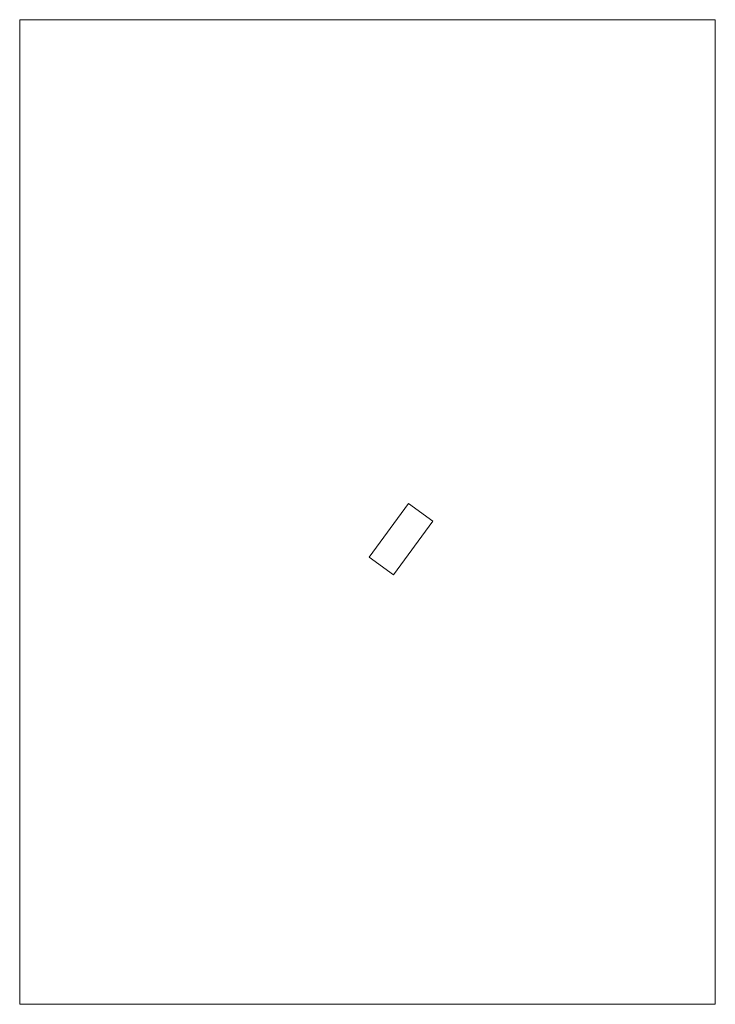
# Model space of a CAD drawing. Header units: millimetres. Extents: x 918404 to 1362154, y 4120617 to 4364104.
# Tile 645 of 649: x 1309392 to 1335582, y 4295454 to 4332495. Entities that reach past the tile are written whole.
import ezdxf

# ---------------------------------------------------------------- set-up
doc = ezdxf.new("R2010")
doc.units = ezdxf.units.MM
doc.header["$MEASUREMENT"] = 0
doc.header["$XCLIPFRAME"] = 0
doc.layers.add('10', color=7, linetype='Continuous')
doc.layers.add('Fills_Pen_No__7_Ном._пера__1', color=1, linetype='Continuous', lineweight=18)
picture_1 = doc.add_image_def('image1.jpg', size_in_pixel=(1280, 905))

msp = doc.modelspace()

# ---------------------------------------------------------------- linework, layer by layer
at = {"layer": 'Fills_Pen_No__7_Ном._пера__1', "linetype": 'Continuous'}
for p, q in [((1322554.8, 4312274.6), (1324032.9, 4314295.3)), ((1324032.9, 4314295.3), (1324947.8, 4313626.1)), ((1324947.8, 4313626.1), (1323469.7, 4311605.4)), ((1323469.7, 4311605.4), (1322554.8, 4312274.6))]:
    msp.add_line(p, q, dxfattribs=at)

# ---------------------------------------------------------------- pictures from other files: only their frames are drawn
at = {"layer": '10', "color": 1, "linetype": 'Continuous', "lineweight": 18}
image = msp.add_image(picture_1, insert=(1335581.5, 4295454), size_in_units=(37041.4, 26189.4), rotation=90, dxfattribs=at)
image.set_boundary_path([(-0.5, -0.5), (1279.5, 904.5)])

doc.saveas('drawing.dxf')
